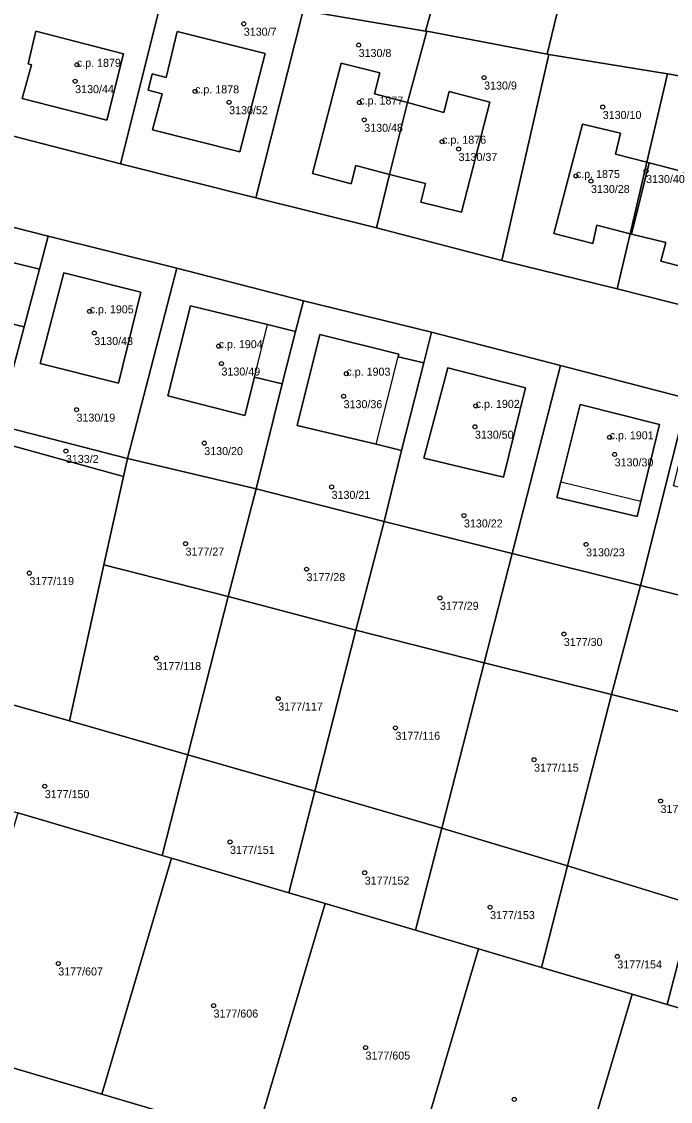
# Model space of a CAD drawing. Extents: x -878211 to -870363, y -1058464 to -1052522.
# Drawn here: x -874398.3 to -874317.2, y -1056779.6 to -1056644.7 of the extents above; entities that cross this region are included whole.
import ezdxf

# ---------------------------------------------------------------- set-up
doc = ezdxf.new("R2010")
doc.units = 0
for name, color, linetype in [('Vrstva 50', 7, 'Continuous'), ('Vrstva 51', 7, 'Continuous'), ('Vrstva 52', 7, 'Continuous')]:
    doc.layers.add(name, color=color, linetype=linetype)

msp = doc.modelspace()

# ---------------------------------------------------------------- linework, layer by layer
at = {"layer": 'Vrstva 50'}
for centre in [(-874370.5, -1056644.99994), (-874356.15, -1056647.65994), (-874391.36, -1056650.11994), (-874391.57, -1056652.16994), (-874340.47, -1056651.71994), (-874376.59, -1056653.43994), (-874372.33, -1056654.79994), (-874356.07, -1056654.82994), (-874325.65, -1056655.39994), (-874355.45, -1056656.99994), (-874345.72, -1056659.72994), (-874343.66, -1056660.63994), (-874320.23, -1056663.39994), (-874329.01, -1056664.00994), (-874327.12, -1056664.64994), (-874389.76, -1056680.91994), (-874389.18, -1056683.63994), (-874373.64, -1056685.26994), (-874373.29, -1056687.44994), (-874357.68, -1056688.70994), (-874358.03, -1056691.52994), (-874391.4, -1056693.20994), (-874341.52, -1056692.72994), (-874341.62, -1056695.33994), (-874324.79, -1056696.65994), (-874392.73, -1056698.36994), (-874375.44, -1056697.38994), (-874324.16, -1056698.79994), (-874359.53, -1056702.85994), (-874342.99, -1056706.42994), (-874377.78, -1056709.94994), (-874327.73, -1056710.03994), (-874362.66, -1056713.13994), (-874397.29, -1056713.62994), (-874345.99, -1056716.71994), (-874330.51, -1056721.23994), (-874381.41, -1056724.24994), (-874366.2, -1056729.29994), (-874351.55, -1056732.95994), (-874334.23, -1056736.93994), (-874395.37, -1056740.24994), (-874318.43, -1056742.09994), (-874372.22, -1056747.20994), (-874355.39, -1056751.04994), (-874339.72, -1056755.35994), (-874323.83, -1056761.51994), (-874393.68, -1056762.39994), (-874374.28, -1056767.65994), (-874355.29, -1056772.90994), (-874336.71, -1056779.36994)]:
    msp.add_circle(centre, 0.25, dxfattribs=at)
at = {"layer": 'Vrstva 51'}
for points in [[(-874344.23, -1056633.19), (-874356.24, -1056630.81), (-874371.71, -1056629.09), (-874372.85, -1056641.69), (-874363.08, -1056643.33), (-874347.78, -1056645.9)], [(-874329.32, -1056635.15), (-874343.94, -1056633.25), (-874344.23, -1056633.19), (-874347.78, -1056645.9), (-874347.62, -1056645.92), (-874332.58, -1056648.78)], [(-874274.56, -1056658.15), (-874265.9, -1056659.78), (-874257.19, -1056661.29), (-874255.58, -1056647.26), (-874282.38, -1056642.67), (-874302.13, -1056639.23), (-874319.13, -1056636.46), (-874329.19, -1056635.16), (-874329.32, -1056635.15), (-874332.58, -1056648.78), (-874332.38, -1056648.82), (-874317.57, -1056651.26), (-874302.72, -1056653.8), (-874292.57, -1056655.39), (-874283.82, -1056656.58)], [(-874380.41, -1056640.49), (-874398.9, -1056637.18), (-874404.31, -1056657.76), (-874385.91, -1056662.51)], [(-874363.08, -1056643.33), (-874372.85, -1056641.69), (-874380.41, -1056640.49), (-874385.91, -1056662.51), (-874369.01, -1056666.72)], [(-874347.78, -1056645.9), (-874363.08, -1056643.33), (-874369.01, -1056666.72), (-874353.93, -1056670.49), (-874352.29, -1056663.82), (-874356.52, -1056662.69), (-874357.07, -1056664.97), (-874361.93, -1056663.71), (-874358.32, -1056649.91), (-874353.52, -1056651.12), (-874354.16, -1056653.76), (-874350.03, -1056654.82), (-874347.62, -1056645.92)], [(-874398.18, -1056654.34), (-874387.63, -1056657.02), (-874385.53, -1056648.75), (-874396.47, -1056645.93), (-874397.45, -1056650.01), (-874397.01, -1056650.11)], [(-874398.18, -1056654.34), (-874397.01, -1056650.11), (-874397.45, -1056650.01), (-874396.47, -1056645.93), (-874385.53, -1056648.75), (-874387.63, -1056657.02)], [(-874370.98, -1056660.98), (-874381.9, -1056658.24), (-874380.7, -1056653.75), (-874382.45, -1056653.3), (-874381.93, -1056651.25), (-874380.18, -1056651.69), (-874378.82, -1056645.96), (-874367.85, -1056648.69)], [(-874370.98, -1056660.98), (-874367.85, -1056648.69), (-874378.82, -1056645.96), (-874380.18, -1056651.69), (-874381.93, -1056651.25), (-874382.45, -1056653.3), (-874380.7, -1056653.75), (-874381.9, -1056658.24)], [(-874339.75, -1056654.77), (-874343.29, -1056668.51), (-874348.38, -1056667.26), (-874347.8, -1056664.94), (-874352.29, -1056663.82), (-874353.93, -1056670.49), (-874338.26, -1056674.57), (-874332.38, -1056648.82), (-874332.58, -1056648.78), (-874347.62, -1056645.92), (-874350.03, -1056654.82), (-874345.52, -1056656.07), (-874344.83, -1056653.45)], [(-874328.19, -1056657.54), (-874323.44, -1056658.67), (-874324.07, -1056661.28), (-874320.15, -1056662.3), (-874317.57, -1056651.26), (-874332.38, -1056648.82), (-874338.26, -1056674.57), (-874323.85, -1056678.09), (-874322.24, -1056671.22), (-874326.39, -1056670.17), (-874326.88, -1056672.43), (-874331.76, -1056671.2)], [(-874350.03, -1056654.82), (-874354.16, -1056653.76), (-874353.52, -1056651.12), (-874358.32, -1056649.91), (-874361.93, -1056663.71), (-874357.07, -1056664.97), (-874356.52, -1056662.69), (-874352.29, -1056663.82)], [(-874319.83, -1056662.38), (-874315.51, -1056663.51), (-874314.82, -1056660.87), (-874310.02, -1056662.16), (-874313.59, -1056675.89), (-874318.41, -1056674.66), (-874317.75, -1056672.33), (-874322.06, -1056671.27), (-874322.24, -1056671.22), (-874323.85, -1056678.09), (-874309.85, -1056681.63), (-874305.17, -1056663.36), (-874302.72, -1056653.8), (-874317.57, -1056651.26), (-874320.15, -1056662.3)], [(-874350.03, -1056654.82), (-874352.29, -1056663.82), (-874347.8, -1056664.94), (-874348.38, -1056667.26), (-874343.29, -1056668.51), (-874339.75, -1056654.77), (-874344.83, -1056653.45), (-874345.52, -1056656.07)], [(-874320.15, -1056662.3), (-874324.07, -1056661.28), (-874323.44, -1056658.67), (-874328.19, -1056657.54), (-874331.76, -1056671.2), (-874326.88, -1056672.43), (-874326.39, -1056670.17), (-874322.24, -1056671.22)], [(-874319.83, -1056662.38), (-874322.06, -1056671.27), (-874317.75, -1056672.33), (-874318.41, -1056674.66), (-874313.59, -1056675.89), (-874310.02, -1056662.16), (-874314.82, -1056660.87), (-874315.51, -1056663.51)], [(-874322.06, -1056671.27), (-874319.83, -1056662.38), (-874320.15, -1056662.3), (-874322.24, -1056671.22)], [(-874409.02, -1056672.15), (-874399.37, -1056674.57), (-874399.42, -1056674.81), (-874396.04, -1056675.67), (-874394.94, -1056671.52), (-874410.86, -1056667.5), (-874416.89, -1056690.83), (-874401.22, -1056695.15), (-874397.95, -1056682.85), (-874401.33, -1056682.07), (-874402.34, -1056685.95), (-874411.97, -1056683.44)], [(-874396.04, -1056675.67), (-874399.42, -1056674.81), (-874399.37, -1056674.57), (-874409.02, -1056672.15), (-874411.97, -1056683.44), (-874402.34, -1056685.95), (-874401.33, -1056682.07), (-874397.95, -1056682.85)], [(-874396.04, -1056675.67), (-874397.95, -1056682.85), (-874401.22, -1056695.15), (-874385.04, -1056699.32), (-874378.88, -1056675.53), (-874394.94, -1056671.52)], [(-874383.37, -1056678.52), (-874386.15, -1056689.9), (-874395.96, -1056687.42), (-874392.99, -1056676.12)], [(-874383.37, -1056678.52), (-874392.99, -1056676.12), (-874395.96, -1056687.42), (-874386.15, -1056689.9)], [(-874367.53, -1056682.58), (-874364.03, -1056683.43), (-874363.06, -1056679.6), (-874378.88, -1056675.53), (-874385.04, -1056699.32), (-874368.96, -1056703.08), (-874365.69, -1056689.96), (-874369.16, -1056689.13), (-874370.36, -1056693.92), (-874380.01, -1056691.48), (-874377.18, -1056680.24)], [(-874364.03, -1056683.43), (-874367.53, -1056682.58), (-874377.18, -1056680.24), (-874380.01, -1056691.48), (-874370.36, -1056693.92), (-874369.16, -1056689.13), (-874365.69, -1056689.96)], [(-874353.98, -1056697.53), (-874363.85, -1056695.17), (-874360.98, -1056683.81), (-874351.14, -1056686.26), (-874351.23, -1056686.61), (-874348, -1056687.37), (-874347.03, -1056683.54), (-874363.06, -1056679.6), (-874364.03, -1056683.43), (-874365.69, -1056689.96), (-874368.96, -1056703.08), (-874352.98, -1056707.16), (-874350.78, -1056698.29)], [(-874348, -1056687.37), (-874351.23, -1056686.61), (-874351.14, -1056686.26), (-874360.98, -1056683.81), (-874363.85, -1056695.17), (-874353.98, -1056697.53), (-874350.78, -1056698.29)], [(-874350.78, -1056698.29), (-874352.98, -1056707.16), (-874336.96, -1056711.16), (-874330.93, -1056687.7), (-874347.03, -1056683.54), (-874348, -1056687.37)], [(-874344.99, -1056687.98), (-874347.99, -1056699.25), (-874338.07, -1056701.62), (-874335.3, -1056690.46)], [(-874344.99, -1056687.98), (-874335.3, -1056690.46), (-874338.07, -1056701.62), (-874347.99, -1056699.25)], [(-874330.93, -1056687.7), (-874336.96, -1056711.16), (-874320.95, -1056715.16), (-874315.05, -1056691.82)], [(-874330.88, -1056702.22), (-874331.37, -1056704.17), (-874321.35, -1056706.55), (-874320.89, -1056704.63), (-874318.57, -1056695.06), (-874328.45, -1056692.55)], [(-874330.88, -1056702.22), (-874328.45, -1056692.55), (-874318.57, -1056695.06), (-874320.89, -1056704.63), (-874321.35, -1056706.55), (-874331.37, -1056704.17)], [(-874311.75, -1056711.31), (-874311.21, -1056709.1), (-874316.07, -1056707.93), (-874314.93, -1056703.21), (-874316.82, -1056702.73), (-874316.19, -1056700.26), (-874314.35, -1056700.67), (-874313.32, -1056696.72), (-874303.71, -1056698.91), (-874303.85, -1056699.49), (-874300.24, -1056700.44), (-874299.06, -1056695.85), (-874315.05, -1056691.82), (-874320.95, -1056715.16), (-874304.93, -1056719.18), (-874302.79, -1056710.28), (-874306.16, -1056709.47), (-874306.33, -1056710.23), (-874306.92, -1056712.44)], [(-874385.04, -1056699.32), (-874401.22, -1056695.15), (-874401.71, -1056697.09), (-874385.53, -1056701.54)], [(-874392.27, -1056732.1), (-874387.97, -1056712.57), (-874385.53, -1056701.54), (-874401.71, -1056697.09), (-874404.63, -1056708.63), (-874409.14, -1056727.32)], [(-874385.53, -1056701.54), (-874387.97, -1056712.57), (-874372.46, -1056716.54), (-874368.96, -1056703.08), (-874385.04, -1056699.32)], [(-874368.96, -1056703.08), (-874372.46, -1056716.54), (-874356.5, -1056720.74), (-874352.98, -1056707.16)], [(-874340.47, -1056724.84), (-874336.96, -1056711.16), (-874352.98, -1056707.16), (-874356.5, -1056720.74)], [(-874340.47, -1056724.84), (-874324.54, -1056728.77), (-874320.95, -1056715.16), (-874336.96, -1056711.16)], [(-874377.49, -1056736.31), (-874372.46, -1056716.54), (-874387.97, -1056712.57), (-874392.27, -1056732.1)], [(-874308.62, -1056732.82), (-874304.93, -1056719.18), (-874320.95, -1056715.16), (-874324.54, -1056728.77)], [(-874377.49, -1056736.31), (-874361.62, -1056740.85), (-874356.5, -1056720.74), (-874372.46, -1056716.54)], [(-874345.76, -1056745.47), (-874340.47, -1056724.84), (-874356.5, -1056720.74), (-874361.62, -1056740.85)], [(-874330.05, -1056750.18), (-874324.54, -1056728.77), (-874340.47, -1056724.84), (-874345.76, -1056745.47)], [(-874380.69, -1056748.89), (-874377.49, -1056736.31), (-874392.27, -1056732.1), (-874409.14, -1056727.32), (-874412.11, -1056739.61), (-874398.72, -1056743.57)], [(-874314.36, -1056755.01), (-874308.62, -1056732.82), (-874324.54, -1056728.77), (-874330.05, -1056750.18)], [(-874364.86, -1056753.57), (-874361.62, -1056740.85), (-874377.49, -1056736.31), (-874380.69, -1056748.89), (-874379.53, -1056749.23)], [(-874360.35, -1056754.9), (-874349.03, -1056758.24), (-874345.76, -1056745.47), (-874361.62, -1056740.85), (-874364.86, -1056753.57)], [(-874398.72, -1056743.57), (-874407.42, -1056773.06), (-874388.24, -1056778.73), (-874379.53, -1056749.23), (-874380.69, -1056748.89)], [(-874341.17, -1056760.56), (-874333.32, -1056762.88), (-874330.05, -1056750.18), (-874345.76, -1056745.47), (-874349.03, -1056758.24)], [(-874379.53, -1056749.23), (-874388.24, -1056778.73), (-874369.06, -1056784.39), (-874360.35, -1056754.9), (-874364.86, -1056753.57)], [(-874321.99, -1056766.23), (-874317.6, -1056767.53), (-874314.36, -1056755.01), (-874330.05, -1056750.18), (-874333.32, -1056762.88)], [(-874360.35, -1056754.9), (-874369.06, -1056784.39), (-874349.88, -1056790.06), (-874341.17, -1056760.56), (-874349.03, -1056758.24)], [(-874302.81, -1056771.9), (-874301.89, -1056772.17), (-874298.68, -1056759.89), (-874314.36, -1056755.01), (-874317.6, -1056767.53)], [(-874341.17, -1056760.56), (-874349.88, -1056790.06), (-874330.7, -1056795.72), (-874321.99, -1056766.23), (-874333.32, -1056762.88)], [(-874321.99, -1056766.23), (-874330.7, -1056795.72), (-874311.52, -1056801.39), (-874302.81, -1056771.9), (-874317.6, -1056767.53)]]:
    msp.add_lwpolyline(points, close=True, dxfattribs=at)
for points in [[(-874309.85, -1056681.63), (-874323.85, -1056678.09), (-874338.26, -1056674.57), (-874353.93, -1056670.49), (-874369.01, -1056666.72), (-874385.91, -1056662.51), (-874404.31, -1056657.76)], [(-874410.86, -1056667.5), (-874394.94, -1056671.52), (-874378.88, -1056675.53), (-874363.06, -1056679.6), (-874347.03, -1056683.54), (-874330.93, -1056687.7), (-874315.05, -1056691.82)], [(-874369.06, -1056784.39), (-874388.24, -1056778.73), (-874407.42, -1056773.06)]]:
    msp.add_lwpolyline(points, dxfattribs=at)
at = {"layer": 'Vrstva 52'}
for points in [[(-874398.18, -1056654.34), (-874387.63, -1056657.02), (-874385.53, -1056648.75), (-874396.47, -1056645.93), (-874397.45, -1056650.01), (-874397.01, -1056650.11)], [(-874382.45, -1056653.3), (-874380.7, -1056653.75), (-874381.9, -1056658.24), (-874370.98, -1056660.98), (-874367.85, -1056648.69), (-874378.82, -1056645.96), (-874380.18, -1056651.69), (-874381.93, -1056651.25)], [(-874361.93, -1056663.71), (-874357.07, -1056664.97), (-874356.52, -1056662.69), (-874352.29, -1056663.82), (-874350.03, -1056654.82), (-874354.16, -1056653.76), (-874353.52, -1056651.12), (-874358.32, -1056649.91)], [(-874352.29, -1056663.82), (-874347.8, -1056664.94), (-874348.38, -1056667.26), (-874343.29, -1056668.51), (-874339.75, -1056654.77), (-874344.83, -1056653.45), (-874345.52, -1056656.07), (-874350.03, -1056654.82)], [(-874328.19, -1056657.54), (-874331.76, -1056671.2), (-874326.88, -1056672.43), (-874326.39, -1056670.17), (-874322.24, -1056671.22), (-874322.06, -1056671.27), (-874319.83, -1056662.38), (-874320.15, -1056662.3), (-874324.07, -1056661.28), (-874323.44, -1056658.67)], [(-874314.82, -1056660.87), (-874315.51, -1056663.51), (-874319.83, -1056662.38), (-874322.06, -1056671.27), (-874317.75, -1056672.33), (-874318.41, -1056674.66), (-874313.59, -1056675.89), (-874310.02, -1056662.16)], [(-874395.96, -1056687.42), (-874386.15, -1056689.9), (-874383.37, -1056678.52), (-874392.99, -1056676.12)], [(-874377.18, -1056680.24), (-874380.01, -1056691.48), (-874370.36, -1056693.92), (-874369.16, -1056689.13), (-874367.53, -1056682.58)], [(-874360.98, -1056683.81), (-874363.85, -1056695.17), (-874353.98, -1056697.53), (-874351.23, -1056686.61), (-874351.14, -1056686.26)], [(-874347.99, -1056699.25), (-874338.07, -1056701.62), (-874335.3, -1056690.46), (-874344.99, -1056687.98)], [(-874330.88, -1056702.22), (-874320.89, -1056704.63), (-874318.57, -1056695.06), (-874328.45, -1056692.55)]]:
    msp.add_lwpolyline(points, close=True, dxfattribs=at)

# ---------------------------------------------------------------- texts
at = {"layer": 'Vrstva 50'}
for s, p in [('3130/7', (-874370.5, -1056646.489)), ('3130/8', (-874356.15, -1056649.149)), ('c.p. 1879', (-874391.36, -1056650.37)), ('3130/9', (-874340.47, -1056653.209)), ('3130/44', (-874391.57, -1056653.659)), ('c.p. 1878', (-874376.59, -1056653.69)), ('c.p. 1877', (-874356.07, -1056655.08)), ('3130/52', (-874372.33, -1056656.289)), ('3130/10', (-874325.65, -1056656.889)), ('3130/48', (-874355.45, -1056658.489)), ('c.p. 1876', (-874345.72, -1056659.98)), ('3130/37', (-874343.66, -1056662.129)), ('c.p. 1875', (-874329.01, -1056664.26)), ('3130/40', (-874320.23, -1056664.889)), ('3130/28', (-874327.12, -1056666.139)), ('c.p. 1905', (-874389.76, -1056681.169)), ('3130/43', (-874389.18, -1056685.129)), ('c.p. 1904', (-874373.64, -1056685.52)), ('3130/49', (-874373.29, -1056688.939)), ('c.p. 1903', (-874357.68, -1056688.96)), ('3130/36', (-874358.03, -1056693.019)), ('c.p. 1902', (-874341.52, -1056692.98)), ('3130/19', (-874391.4, -1056694.699)), ('3130/50', (-874341.62, -1056696.829)), ('c.p. 1901', (-874324.79, -1056696.909)), ('3130/20', (-874375.44, -1056698.879)), ('3133/2', (-874392.73, -1056699.859)), ('3130/30', (-874324.16, -1056700.289)), ('3130/21', (-874359.53, -1056704.349)), ('3130/22', (-874342.99, -1056707.919)), ('3177/27', (-874377.78, -1056711.439)), ('3130/23', (-874327.73, -1056711.529)), ('3177/119', (-874397.29, -1056715.119)), ('3177/28', (-874362.66, -1056714.629)), ('3177/29', (-874345.99, -1056718.209)), ('3177/30', (-874330.51, -1056722.729)), ('3177/118', (-874381.41, -1056725.739)), ('3177/117', (-874366.2, -1056730.789)), ('3177/116', (-874351.55, -1056734.449)), ('3177/115', (-874334.23, -1056738.429)), ('3177/150', (-874395.37, -1056741.739)), ('3177/114', (-874318.43, -1056743.589)), ('3177/151', (-874372.22, -1056748.699)), ('3177/152', (-874355.39, -1056752.539)), ('3177/153', (-874339.72, -1056756.849)), ('3177/607', (-874393.68, -1056763.889)), ('3177/154', (-874323.83, -1056763.009)), ('3177/606', (-874374.28, -1056769.149)), ('3177/605', (-874355.29, -1056774.399))]:
    msp.add_text(s, height=0.999996, dxfattribs=at).set_placement(p)

doc.saveas('drawing.dxf')
